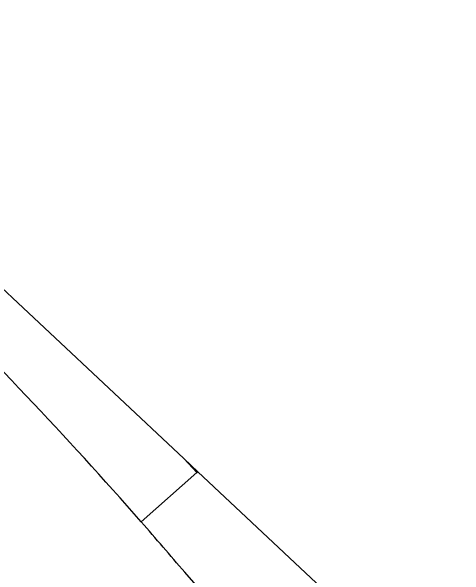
# Model space of a CAD drawing. Extents: x 161087 to 161926, y 382572 to 383873.
# Drawn here: x 161816.52 to 161829.56, y 382987.17 to 383003.39 of the extents above; entities that cross this region are included whole.
import ezdxf

# ---------------------------------------------------------------- set-up
doc = ezdxf.new("R2010")
doc.units = 0
for name, color, linetype in [('IMGEO_Berm_gesloten', 7, 'Continuous'), ('IMGEO_Berm_open', 7, 'Continuous'), ('IMGEO_Fietspad_gesloten', 7, 'Continuous'), ('IMGEO_Groenvoorziening', 7, 'Continuous'), ('IMGEO_Voetpad_open', 7, 'Continuous')]:
    doc.layers.add(name, color=color, linetype=linetype)

msp = doc.modelspace()

# ---------------------------------------------------------------- linework, layer by layer
at = {"layer": 'IMGEO_Berm_gesloten'}
msp.add_lwpolyline([(161821.885, 382990.155), (161821.482, 382990.533), (161821.861, 382990.133), (161821.885, 382990.155)], dxfattribs=at)
at = {"layer": 'IMGEO_Berm_open'}
for points in [[(161821.482, 382990.533), (161811.456, 382999.927), (161807.076, 383003.39), (161806.257, 383002.435)], [(161820.261, 382988.714), (161821.861, 382990.133), (161821.482, 382990.533)]]:
    msp.add_lwpolyline(points, dxfattribs=at)
msp.add_arc((161722.56, 382903.005), 129.967, 41.25917, 49.91047, dxfattribs=at)
at = {"layer": 'IMGEO_Fietspad_gesloten'}
for centre, radius, start, end in [((161722.56, 382903.005), 129.967, 41.25917, 49.91047), ((161694.989, 382870.23), 168.332, 43.78095, 50.26107), ((161723.051, 382903.427), 129.32, 40.4157, 41.26194), ((161693.413, 382873.523), 171.309, 37.36751, 41.60412)]:
    msp.add_arc(centre, radius, start, end, dxfattribs=at)
at = {"layer": 'IMGEO_Groenvoorziening'}
msp.add_lwpolyline([(161825.915, 382986.379), (161821.885, 382990.155), (161821.861, 382990.133), (161820.261, 382988.714)], dxfattribs=at)
for centre, radius, start, end in [((161723.051, 382903.427), 129.32, 40.4157, 41.26194), ((161693.413, 382873.523), 171.309, 37.36751, 41.60412)]:
    msp.add_arc(centre, radius, start, end, dxfattribs=at)
at = {"layer": 'IMGEO_Voetpad_open'}
msp.add_arc((161694.989, 382870.23), 168.332, 43.78095, 50.26107, dxfattribs=at)

doc.saveas('drawing.dxf')
